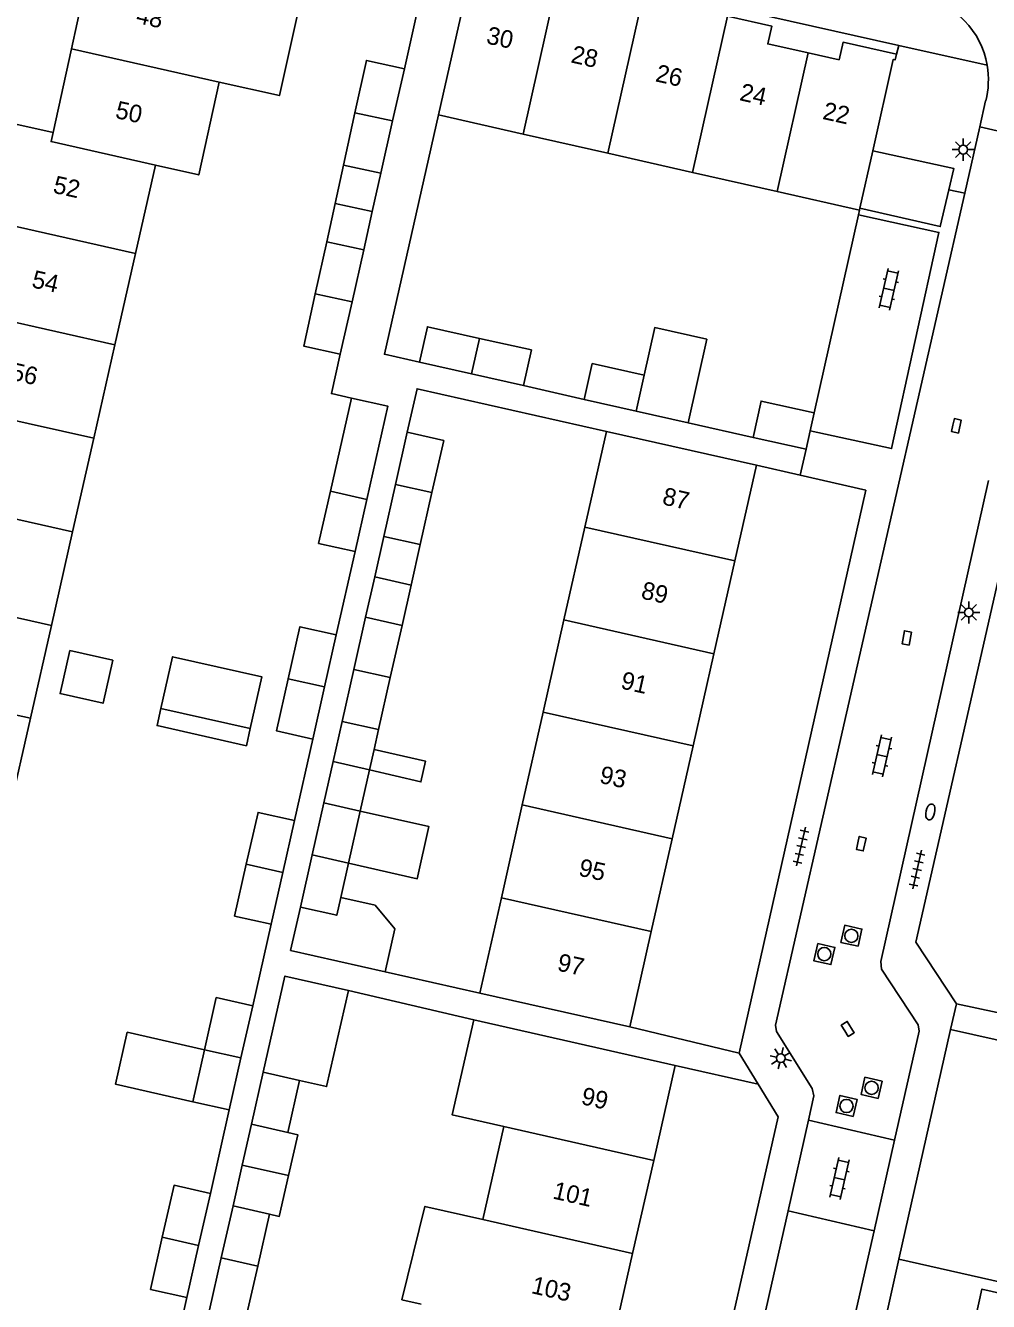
# Model space of a CAD drawing. Extents: x 128000 to 131008, y 398996 to 402500.
# Drawn here: x 128856.3 to 128911, y 399079.3 to 399151.7 of the extents above; entities that cross this region are included whole.
import ezdxf

# ---------------------------------------------------------------- set-up
doc = ezdxf.new("R2010")
doc.units = 0
for name, color, linetype in [('gg-afsc-erfafscheiding', 7, 'Continuous'), ('gg-anno-huisnummerreeks BGT', 7, 'Continuous'), ('gg-bbg-bijgebouw', 7, 'Continuous'), ('gg-bbg-gedigitaliseerde bebouwing', 7, 'Continuous'), ('gg-bbg-gedigitaliseerde bijgebouw', 7, 'Continuous'), ('gg-bbg-hoofdgebouw', 7, 'Continuous'), ('gg-bbg-luifel en loopbrug', 7, 'Continuous'), ('gg-bbg-tussenscheiding', 7, 'Continuous'), ('gg-knt-verharding', 7, 'Continuous'), ('gt-grn-weggrens', 7, 'Continuous'), ('gt-symb-brandkraan', 7, 'Continuous'), ('gt-symb-klinker verharding', 7, 'Continuous'), ('gt-symb-kolk', 7, 'Continuous'), ('gt-symb-kolk center center', 7, 'Continuous'), ('gt-symb-lichtmast', 7, 'Continuous'), ('gt-symb-rioolschacht', 7, 'Continuous'), ('gt-symb-tegel verharding', 7, 'Continuous')]:
    doc.layers.add(name, color=color, linetype=linetype)

# ---------------------------------------------------------------- blocks, each defined once
blk = doc.blocks.new('gt0-LMAST')
at = {"layer": 'gt-symb-lichtmast'}
for p, q in [((-0.182, 0.173), (-0.447, 0.438)), ((-0.005, 0.246), (-0.005, 0.621)), ((0.172, 0.173), (0.437, 0.438)), ((-0.255, -0.004), (-0.63, -0.004)), ((-0.182, -0.181), (-0.447, -0.446)), ((-0.005, -0.254), (-0.005, -0.629)), ((0.437, -0.446), (0.172, -0.181)), ((0.245, -0.004), (0.62, -0.004))]:
    blk.add_line(p, q, dxfattribs=at)
blk.add_circle((-0.005, -0.004), 0.25, dxfattribs=at)
blk = doc.blocks.new('gt0-KL1')
at = {"layer": 'gt-symb-klinker verharding'}
for p, q in [((-1.15, 0.3), (1.15, 0.3)), ((-1, -0.3), (-1, 0.3)), ((-0.5, 0.3), (-0.5, 0.45)), ((0, -0.3), (0, 0.3)), ((0.5, 0.3), (0.5, 0.45)), ((1, -0.3), (1, 0.3)), ((-1.15, -0.3), (1.15, -0.3)), ((-0.5, -0.45), (-0.5, -0.3)), ((0.5, -0.45), (0.5, -0.3))]:
    blk.add_line(p, q, dxfattribs=at)
blk = doc.blocks.new('gt0-KOLK')
at = {"layer": 'gt-symb-kolk'}
blk.add_lwpolyline([(0, 0), (0.375, 0), (0.375, 0.4), (-0.375, 0.4), (-0.375, 0), (0, 0)], dxfattribs=at)
blk = doc.blocks.new('gt0-TEG1')
at = {"layer": 'gt-symb-tegel verharding'}
for p, q in [((-1.125, 0), (1.125, 0)), ((-0.9, -0.25), (-0.9, 0.25)), ((-0.45, -0.25), (-0.45, 0.25)), ((0, -0.25), (0, 0.25)), ((0.45, -0.25), (0.45, 0.25)), ((0.9, -0.25), (0.9, 0.25))]:
    blk.add_line(p, q, dxfattribs=at)
blk = doc.blocks.new('gt0-RS')
at = {"layer": 'gt-symb-rioolschacht'}
blk.add_lwpolyline([(-0.5, -0.5), (0.5, -0.5), (0.5, 0.5), (-0.5, 0.5)], close=True, dxfattribs=at)
blk.add_circle((0, 0), 0.375, dxfattribs=at)
blk = doc.blocks.new('gt0-KOLKCC')
at = {"layer": 'gt-symb-kolk center center'}
blk.add_lwpolyline([(-0.375, 0.2), (0.375, 0.2), (0.375, -0.2), (-0.375, -0.2)], close=True, dxfattribs=at)
blk = doc.blocks.new('gt0-BR')
at = {"layer": 'gt-symb-brandkraan'}
for centre, radius, start, end in [((-0.244, 0), 0.206, 107.56694, 252.43307), ((0.599, -2.664), 3, 106.89205, 107.56694), ((0, -0.691), 0.938, 73.10799, 106.89205), ((-0.599, -2.664), 3, 72.43309, 73.10799), ((0.244, 0), 0.206, 287.56695, 72.43309), ((0.599, 2.664), 3, 252.43307, 253.10797), ((0, 0.691), 0.938, 253.10797, 286.89206), ((-0.599, 2.664), 3, 286.89206, 287.56695)]:
    blk.add_arc(centre, radius, start, end, dxfattribs=at)

msp = doc.modelspace()

# ---------------------------------------------------------------- linework, layer by layer
at = {"layer": 'gg-afsc-erfafscheiding'}
for p, q in [((128878.82, 399153.54), (128877.861, 399149.294)), ((128903.652, 399141.002), (128903.71, 399141.26)), ((128901.13, 399129.761), (128903.652, 399141.002)), ((128888.078, 399130.525), (128884.621, 399131.307)), ((128897.66, 399128.36), (128893.976, 399129.189)), ((128897.85, 399126.78), (128900.342, 399126.218)), ((128900.342, 399126.218), (128904.07, 399125.378)), ((128875.057, 399121.881), (128873.991, 399117.153)), ((128872.659, 399111.246), (128871.616, 399106.616)), ((128870.288, 399100.728), (128869.245, 399096.099)), ((128882.146, 399096.816), (128876.772, 399098.031)), ((128881.803, 399095.307), (128874.681, 399096.977)), ((128912.75, 399095.461), (128909.21, 399096.211)), ((128890.66, 399094.901), (128896.87, 399093.421)), ((128915.34, 399093.301), (128908.883, 399094.76)), ((128893.24, 399092.711), (128897.954, 399091.645)), ((128867.913, 399090.192), (128866.845, 399085.455)), ((128865.511, 399079.537), (128865.024, 399077.378))]:
    msp.add_line(p, q, dxfattribs=at)
for points in [[(128879.79, 399146.67), (128876.728, 399133.086), (128878.72, 399132.637)], [(128874.22, 399133.09), (128873.715, 399130.849), (128874.85, 399130.593)], [(128889.333, 399128.701), (128878.584, 399131.125), (128878.026, 399128.653)]]:
    msp.add_lwpolyline(points, dxfattribs=at)
at = {"layer": 'gg-bbg-bijgebouw'}
for p, q in [((128877.194, 399146.326), (128877.861, 399149.294)), ((128875.053, 399146.794), (128874.403, 399143.822)), ((128876.527, 399143.357), (128877.194, 399146.326)), ((128874.403, 399143.822), (128876.527, 399143.357)), ((128873.452, 399139.474), (128872.803, 399136.508)), ((128875.551, 399139.015), (128873.452, 399139.474)), ((128874.886, 399136.053), (128875.551, 399139.015)), ((128874.22, 399133.09), (128874.886, 399136.053)), ((128881.671, 399131.972), (128878.72, 399132.637)), ((128888.53, 399132.56), (128888.078, 399130.525)), ((128884.621, 399131.307), (128881.671, 399131.972)), ((128874.85, 399130.593), (128873.657, 399125.304)), ((128888.078, 399130.525), (128891.027, 399129.857)), ((128891.027, 399129.857), (128893.976, 399129.189)), ((128900.904, 399128.742), (128901.13, 399129.761)), ((128897.66, 399128.36), (128900.67, 399127.691)), ((128900.67, 399127.691), (128900.904, 399128.742)), ((128875.057, 399121.881), (128875.725, 399124.841)), ((128873.325, 399114.2), (128873.991, 399117.153)), ((128872.659, 399111.246), (128873.325, 399114.2)), ((128870.952, 399103.672), (128871.616, 399106.616)), ((128870.288, 399100.728), (128870.952, 399103.672)), ((128868.579, 399093.146), (128869.245, 399096.099)), ((128867.913, 399090.192), (128868.579, 399093.146)), ((128865.846, 399090.658), (128867.913, 399090.192)), ((128866.178, 399082.496), (128866.845, 399085.455)), ((128865.511, 399079.537), (128866.178, 399082.496))]:
    msp.add_line(p, q, dxfattribs=at)
for points in [[(128877.861, 399149.294), (128875.703, 399149.766), (128875.053, 399146.794)], [(128872.803, 399136.508), (128872.154, 399133.542), (128874.22, 399133.09)], [(128878.72, 399132.637), (128879.165, 399134.641), (128882.118, 399133.985)], [(128882.118, 399133.985), (128885.07, 399133.329), (128884.621, 399131.307)], [(128875.725, 399124.841), (128876.92, 399130.14), (128874.85, 399130.593)], [(128901.13, 399129.761), (128898.12, 399130.43), (128897.66, 399128.36)], [(128873.657, 399125.304), (128872.99, 399122.347), (128875.057, 399121.881)], [(128873.991, 399117.153), (128871.924, 399117.619), (128871.258, 399114.666)], [(128871.258, 399114.666), (128870.592, 399111.712), (128872.659, 399111.246)], [(128871.616, 399106.616), (128869.549, 399107.082), (128868.885, 399104.138)], [(128868.885, 399104.138), (128868.221, 399101.194), (128870.288, 399100.728)], [(128869.245, 399096.099), (128867.178, 399096.565), (128866.512, 399093.612)], [(128866.845, 399085.455), (128864.778, 399085.921), (128864.111, 399082.962)], [(128864.111, 399082.962), (128863.444, 399080.003), (128865.511, 399079.537)]]:
    msp.add_lwpolyline(points, dxfattribs=at)
at = {"layer": 'gg-bbg-gedigitaliseerde bebouwing'}
for p, q in [((128893.24, 399092.711), (128881.803, 399095.307)), ((128883.506, 399089.249), (128882.311, 399083.975))]:
    msp.add_line(p, q, dxfattribs=at)
for points in [[(128868.489, 399153.634), (128871.905, 399152.873), (128870.768, 399147.766), (128867.352, 399148.527)], [(128881.803, 399095.307), (128880.579, 399089.913), (128883.506, 399089.249)], [(128882.311, 399083.975), (128879.029, 399084.711), (128877.713, 399079.406)]]:
    msp.add_lwpolyline(points, dxfattribs=at)
at = {"layer": 'gg-bbg-gedigitaliseerde bijgebouw'}
for p, q in [((128888.53, 399132.56), (128891.482, 399131.904)), ((128878.026, 399128.653), (128877.36, 399125.699)), ((128877.36, 399125.699), (128876.694, 399122.746)), ((128879.427, 399125.233), (128878.761, 399122.28)), ((128878.761, 399122.28), (128876.694, 399122.746)), ((128875.659, 399118.152), (128874.993, 399115.198)), ((128877.726, 399117.686), (128875.659, 399118.152)), ((128877.06, 399114.732), (128877.726, 399117.686)), ((128874.993, 399115.198), (128874.327, 399112.245)), ((128877.06, 399114.732), (128876.394, 399111.779)), ((128869.109, 399111.842), (128864.036, 399112.985)), ((128876.394, 399111.779), (128874.327, 399112.245)), ((128873.284, 399107.617), (128872.618, 399104.663)), ((128875.351, 399107.151), (128873.284, 399107.617)), ((128872.618, 399104.663), (128871.952, 399101.71)), ((128874.685, 399104.197), (128874.245, 399102.246)), ((128876.772, 399098.031), (128877.321, 399100.47)), ((128866.512, 399093.612), (128862.122, 399094.602)), ((128869.838, 399092.33), (128869.172, 399089.377)), ((128871.905, 399091.864), (128871.239, 399088.911)), ((128871.239, 399088.911), (128869.172, 399089.377)), ((128868.129, 399084.744), (128867.463, 399081.79)), ((128870.195, 399084.278), (128868.129, 399084.744)), ((128869.529, 399081.324), (128870.195, 399084.278)), ((128867.463, 399081.79), (128866.797, 399078.837)), ((128869.529, 399081.324), (128868.863, 399078.371))]:
    msp.add_line(p, q, dxfattribs=at)
for points in [[(128891.482, 399131.904), (128892.08, 399134.596), (128895.032, 399133.94), (128893.976, 399129.189)], [(128879.427, 399125.233), (128880.093, 399128.187), (128878.026, 399128.653)], [(128864.036, 399112.985), (128864.696, 399115.912), (128869.769, 399114.768), (128869.109, 399111.842)], [(128874.685, 399104.197), (128878.587, 399103.318), (128879.253, 399106.272), (128875.351, 399107.151)], [(128874.245, 399102.246), (128876.197, 399101.806), (128877.321, 399100.47)], [(128876.772, 399098.031), (128871.397, 399099.246), (128871.952, 399101.71)], [(128869.838, 399092.33), (128871.072, 399097.792), (128874.681, 399096.977)], [(128874.681, 399096.977), (128873.447, 399091.514), (128871.905, 399091.864)], [(128862.122, 399094.602), (128861.456, 399091.648), (128865.846, 399090.658)]]:
    msp.add_lwpolyline(points, dxfattribs=at)
at = {"layer": 'gg-bbg-hoofdgebouw'}
for p, q in [((128860.074, 399155.527), (128858.953, 399150.417)), ((128881.56, 399154.501), (128879.79, 399146.67)), ((128858.953, 399150.417), (128857.91, 399145.671)), ((128879.79, 399146.67), (128884.611, 399145.58)), ((128884.611, 399145.58), (128889.415, 399144.493)), ((128889.415, 399144.493), (128894.219, 399143.407)), ((128903.734, 399141.367), (128904.463, 399144.633)), ((128863.72, 399143.82), (128862.588, 399138.807)), ((128894.219, 399143.407), (128899.023, 399142.32)), ((128899.023, 399142.32), (128903.71, 399141.26)), ((128903.71, 399141.26), (128903.734, 399141.367)), ((128862.588, 399138.807), (128861.415, 399133.618)), ((128861.415, 399133.618), (128860.217, 399128.312)), ((128860.217, 399128.312), (128859.019, 399123.006)), ((128888.11, 399123.276), (128889.333, 399128.701)), ((128889.333, 399128.701), (128897.85, 399126.78)), ((128897.85, 399126.78), (128896.627, 399121.357)), ((128886.923, 399118.008), (128888.11, 399123.276)), ((128859.019, 399123.006), (128857.819, 399117.696)), ((128896.627, 399121.357), (128895.439, 399116.089)), ((128857.819, 399117.696), (128856.627, 399112.421)), ((128885.743, 399112.775), (128886.923, 399118.008)), ((128895.439, 399116.089), (128894.258, 399110.856)), ((128856.627, 399112.421), (128855.441, 399107.17)), ((128884.556, 399107.507), (128885.743, 399112.775)), ((128894.258, 399110.856), (128893.07, 399105.588)), ((128883.369, 399102.24), (128884.556, 399107.507)), ((128893.07, 399105.588), (128891.883, 399100.322)), ((128883.369, 399102.24), (128882.146, 399096.816)), ((128890.66, 399094.901), (128891.883, 399100.322)), ((128882.146, 399096.816), (128890.66, 399094.901)), ((128893.24, 399092.711), (128892.018, 399087.32)), ((128892.018, 399087.32), (128890.823, 399082.047)), ((128890.823, 399082.047), (128889.63, 399076.783)), ((128878.818, 399079.158), (128877.713, 399079.406))]:
    msp.add_line(p, q, dxfattribs=at)
for points in [[(128900.784, 399150.193), (128898.5, 399150.701), (128898.73, 399151.701), (128896.201, 399152.268)], [(128905.81, 399150.11), (128902.77, 399150.79), (128902.55, 399149.8), (128900.784, 399150.193)], [(128905.81, 399150.11), (128905.73, 399149.79), (128905.62, 399149.82), (128904.463, 399144.633)], [(128867.352, 399148.527), (128866.18, 399143.26), (128863.72, 399143.82)], [(128857.91, 399145.671), (128855.45, 399146.221), (128854.76, 399143.181), (128853.409, 399143.477), (128853.393, 399142.347), (128853.18, 399140.924)], [(128910.134, 399077.695), (128910.66, 399080.021), (128912.25, 399079.661), (128912.386, 399080.262)]]:
    msp.add_lwpolyline(points, dxfattribs=at)
at = {"layer": 'gg-bbg-luifel en loopbrug'}
for p, q in [((128874.403, 399143.822), (128873.928, 399141.648)), ((128876.527, 399143.357), (128876.039, 399141.186)), ((128873.928, 399141.648), (128873.452, 399139.474)), ((128873.928, 399141.648), (128876.039, 399141.186)), ((128876.039, 399141.186), (128875.551, 399139.015)), ((128876.177, 399120.449), (128876.694, 399122.746)), ((128878.761, 399122.28), (128878.244, 399119.983)), ((128875.659, 399118.152), (128876.177, 399120.449)), ((128878.244, 399119.983), (128876.177, 399120.449)), ((128878.244, 399119.983), (128877.726, 399117.686)), ((128873.813, 399109.966), (128874.327, 399112.245)), ((128876.394, 399111.779), (128876.138, 399110.643)), ((128876.138, 399110.643), (128875.88, 399109.497)), ((128873.284, 399107.617), (128873.813, 399109.966)), ((128875.88, 399109.497), (128873.813, 399109.966)), ((128875.351, 399107.151), (128875.88, 399109.497)), ((128869.172, 399089.377), (128868.651, 399087.061)), ((128868.651, 399087.061), (128868.129, 399084.744)), ((128871.28, 399086.467), (128868.651, 399087.061)), ((128905.941, 399081.716), (128905.29, 399078.829)), ((128912.386, 399080.262), (128905.941, 399081.716))]:
    msp.add_line(p, q, dxfattribs=at)
for points in [[(128858.858, 399116.262), (128861.296, 399115.712), (128860.747, 399113.274), (128858.308, 399113.823), (128858.858, 399116.262)], [(128869.109, 399111.842), (128868.889, 399110.866), (128863.816, 399112.01), (128864.036, 399112.985)], [(128875.88, 399109.497), (128878.801, 399108.812), (128879.065, 399109.983), (128876.138, 399110.643)], [(128871.239, 399088.911), (128871.803, 399088.784), (128871.28, 399086.467)], [(128871.28, 399086.467), (128870.758, 399084.151), (128870.195, 399084.278)]]:
    msp.add_lwpolyline(points, dxfattribs=at)
at = {"layer": 'gg-bbg-tussenscheiding'}
for p, q in [((128886.589, 399154.423), (128884.611, 399145.58)), ((128891.172, 399152.35), (128889.415, 399144.493)), ((128896.201, 399152.268), (128894.219, 399143.407)), ((128867.352, 399148.527), (128858.953, 399150.417)), ((128900.784, 399150.193), (128899.023, 399142.32)), ((128875.053, 399146.794), (128877.194, 399146.326)), ((128862.588, 399138.807), (128853.18, 399140.924)), ((128872.803, 399136.508), (128874.886, 399136.053)), ((128861.415, 399133.618), (128853.026, 399135.505)), ((128882.118, 399133.985), (128881.671, 399131.972)), ((128891.482, 399131.904), (128891.027, 399129.857)), ((128850.804, 399130.419), (128860.217, 399128.312)), ((128879.427, 399125.233), (128877.36, 399125.699)), ((128859.019, 399123.006), (128850.625, 399124.895)), ((128873.657, 399125.304), (128875.725, 399124.841)), ((128888.11, 399123.276), (128896.627, 399121.357)), ((128857.819, 399117.696), (128848.405, 399119.819)), ((128886.923, 399118.008), (128895.439, 399116.089)), ((128877.06, 399114.732), (128874.993, 399115.198)), ((128871.258, 399114.666), (128873.325, 399114.2)), ((128856.627, 399112.421), (128848.232, 399114.31)), ((128885.743, 399112.775), (128894.258, 399110.856)), ((128884.556, 399107.507), (128893.07, 399105.588)), ((128874.685, 399104.197), (128875.351, 399107.151)), ((128874.685, 399104.197), (128872.618, 399104.663)), ((128868.885, 399104.138), (128870.952, 399103.672)), ((128883.369, 399102.24), (128891.883, 399100.322)), ((128866.512, 399093.612), (128865.846, 399090.658)), ((128866.512, 399093.612), (128868.579, 399093.146)), ((128871.905, 399091.864), (128869.838, 399092.33)), ((128883.506, 399089.249), (128892.018, 399087.32)), ((128882.311, 399083.975), (128890.823, 399082.047)), ((128864.111, 399082.962), (128866.178, 399082.496)), ((128869.529, 399081.324), (128867.463, 399081.79))]:
    msp.add_line(p, q, dxfattribs=at)
for points in [[(128863.72, 399143.82), (128857.794, 399145.154), (128857.91, 399145.671)], [(128874.245, 399102.246), (128874.019, 399101.244), (128871.952, 399101.71)]]:
    msp.add_lwpolyline(points, dxfattribs=at)
at = {"layer": 'gg-knt-verharding'}
for p, q in [((128881.896, 399156.001), (128905.936, 399150.615)), ((128905.936, 399150.615), (128905.81, 399150.11)), ((128910.535, 399145.987), (128910.87, 399147.46)), ((128909.679, 399142.222), (128910.535, 399145.987)), ((128910.535, 399145.987), (128915.308, 399144.886)), ((128904.07, 399125.378), (128896.87, 399093.421)), ((128908.883, 399094.76), (128905.941, 399081.716)), ((128899.646, 399084.461), (128900.806, 399089.607)), ((128900.806, 399089.607), (128905.695, 399088.471)), ((128905.695, 399088.471), (128904.53, 399083.333)), ((128889.988, 399041.614), (128899.646, 399084.461)), ((128904.53, 399083.333), (128899.646, 399084.461)), ((128904.53, 399083.333), (128894.825, 399040.509))]:
    msp.add_line(p, q, dxfattribs=at)
for points in [[(128904.463, 399144.633), (128909.06, 399143.629), (128908.78, 399142.426)], [(128900.806, 399089.607), (128901.12, 399091.001), (128901.01, 399091.411), (128899, 399094.641), (128898.94, 399095.001), (128909.679, 399142.222)], [(128908.78, 399142.426), (128908.293, 399140.335), (128903.734, 399141.367)], [(128903.652, 399141.002), (128908.219, 399139.999), (128905.524, 399127.727), (128900.904, 399128.742)], [(128911.037, 399125.921), (128904.92, 399098.621), (128904.96, 399098.191), (128907.03, 399095.031), (128907.1, 399094.671), (128905.695, 399088.471)], [(128911.581, 399120.267), (128906.9, 399099.721), (128909.21, 399096.211)], [(128897.954, 399091.645), (128899.08, 399089.801), (128894.596, 399070.003)]]:
    msp.add_lwpolyline(points, dxfattribs=at)
for centre, radius, start, end in [((128906.231, 399148.673), 4.793, 9.7659, 78.45101), ((128906.241, 399148.669), 4.785, 345.36377, 9.83141)]:
    msp.add_arc(centre, radius, start, end, dxfattribs=at)
at = {"layer": 'gt-grn-weggrens'}
for p, q in [((128905.936, 399150.615), (128910.955, 399149.486)), ((128908.78, 399142.426), (128909.679, 399142.222)), ((128900.67, 399127.691), (128900.342, 399126.218)), ((128909.21, 399096.211), (128908.883, 399094.76)), ((128896.87, 399093.421), (128897.954, 399091.645))]:
    msp.add_line(p, q, dxfattribs=at)

# ---------------------------------------------------------------- block references
at = {"layer": 'gt-symb-brandkraan', "rotation": 77.17287657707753}
msp.add_blockref('gt0-BR', (128907.73, 399107.106), dxfattribs=at)
at = {"layer": 'gt-symb-klinker verharding'}
for p, rotation in [((128905.374, 399136.772), 77.17287657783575), ((128904.984, 399110.294), 77.17287657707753), ((128902.566, 399086.297), 77.17287657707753)]:
    msp.add_blockref('gt0-KL1', p, dxfattribs=dict(at, rotation=rotation))
at = {"layer": 'gt-symb-kolk'}
for p, rotation in [((128909.015, 399129.065), -102.82712342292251), ((128903.611, 399105.349), -102.82712342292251), ((128902.872, 399094.683), -58.12218351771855)]:
    msp.add_blockref('gt0-KOLK', p, dxfattribs=dict(at, rotation=rotation))
at = {"layer": 'gt-symb-kolk center center', "rotation": -100.1482201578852}
msp.add_blockref('gt0-KOLKCC', (128906.39, 399116.982), dxfattribs=at)
at = {"layer": 'gt-symb-lichtmast'}
for p in [(128909.6, 399144.701), (128909.922, 399118.433)]:
    msp.add_blockref('gt0-LMAST', p, dxfattribs=at)
at = {"layer": 'gt-symb-lichtmast', "rotation": 77.22875743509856}
msp.add_blockref('gt0-LMAST', (128899.231, 399093.132), dxfattribs=at)
at = {"layer": 'gt-symb-rioolschacht'}
for p, rotation in [((128903.245, 399100.077), 77.17287657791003), ((128901.708, 399099.039), -102.82712342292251), ((128904.392, 399091.445), 77.17287657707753), ((128902.97, 399090.415), 77.17287657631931)]:
    msp.add_blockref('gt0-RS', p, dxfattribs=dict(at, rotation=rotation))
at = {"layer": 'gt-symb-tegel verharding'}
for p, rotation in [((128900.387, 399105.139), 77.17287657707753), ((128906.978, 399103.837), 77.17287657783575)]:
    msp.add_blockref('gt0-TEG1', p, dxfattribs=dict(at, rotation=rotation))

# ---------------------------------------------------------------- texts
at = {"layer": 'gg-anno-huisnummerreeks BGT'}
for s, rotation, p in [('48', 347.6, (128862.578, 399151.899)), ('30', 347.4, (128882.463, 399150.736)), ('28', 347.4, (128887.269, 399149.656)), ('26', 347.4, (128892.068, 399148.583)), ('24', 347.4, (128896.848, 399147.51)), ('50', 347.6, (128861.393, 399146.503)), ('22', 347.4, (128901.562, 399146.448)), ('52', 347.3, (128857.859, 399142.259)), ('54', 347.2, (128856.646, 399136.895)), ('56', 347.2, (128855.456, 399131.653)), ('87', 347.3, (128892.456, 399124.575)), ('89', 347.3, (128891.251, 399119.233)), ('91', 347.3, (128890.098, 399114.123)), ('93', 347.3, (128888.89, 399108.767)), ('95', 347.3, (128887.702, 399103.5)), ('97', 347.3, (128886.489, 399098.118)), ('99', 347.2, (128887.847, 399090.531)), ('101', 347.2, (128886.235, 399085.172)), ('103', 347.2, (128885.017, 399079.799))]:
    msp.add_text(s, height=1, rotation=rotation, dxfattribs=at).set_placement(p)

doc.saveas('drawing.dxf')
